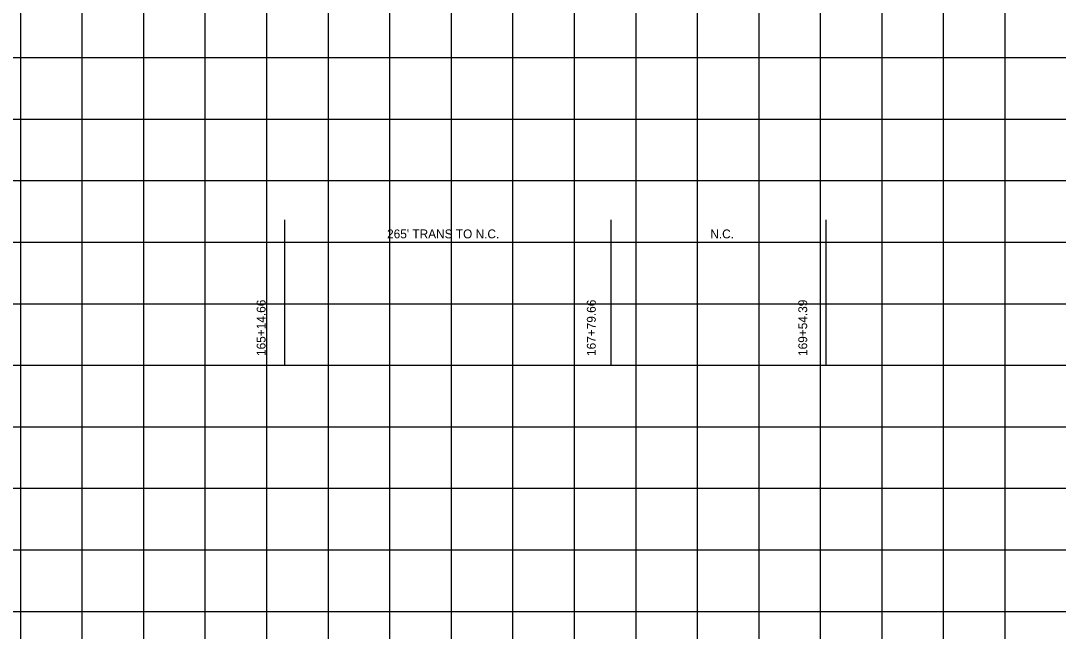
# Model space of a CAD drawing. Extents: x -7164 to 2214450, y -19642 to 253469.
# Drawn here: x 10300 to 11143, y -2516 to -2020 of the extents above; entities that cross this region are included whole.
import ezdxf

# ---------------------------------------------------------------- set-up
doc = ezdxf.new("R2010")
doc.units = 0
doc.layers.add('DESIGN - PROFILE - Proposed Curve Text', color=7, linetype='Continuous')
doc.layers.add('DESIGN - SHEET - Light Grid', color=7, linetype='Continuous')

msp = doc.modelspace()

# ---------------------------------------------------------------- linework, layer by layer
at = {"layer": 'DESIGN - PROFILE - Proposed Curve Text'}
for p, q in [((10514.66, -2300), (10514.66, -2181.9)), ((10514.66, -2300), (10514.66, -2181.9)), ((10779.66, -2181.9), (10779.66, -2300)), ((10779.66, -2181.9), (10779.66, -2300)), ((10954.39, -2300), (10954.39, -2181.9)), ((10954.39, -2300), (10954.39, -2181.9)), ((10300, -2200), (10514.66, -2200)), ((10300, -2200), (10514.66, -2200)), ((10312.56, -2200), (10502.68, -2200)), ((10312.56, -2200), (10502.68, -2200)), ((10514.66, -2200), (10779.66, -2200)), ((10514.66, -2200), (10779.66, -2200)), ((10779.66, -2200), (10954.39, -2200)), ((10779.66, -2200), (10954.39, -2200))]:
    msp.add_line(p, q, dxfattribs=at)
at = {"layer": 'DESIGN - SHEET - Light Grid'}
for p, q in [((10300, -3000), (10300, -1000)), ((10300, -3000), (10300, -1000)), ((10350, -3000), (10350, -1000)), ((10350, -3000), (10350, -1000)), ((10400, -3000), (10400, -1000)), ((10400, -3000), (10400, -1000)), ((10450, -3000), (10450, -1000)), ((10450, -3000), (10450, -1000)), ((10500, -3000), (10500, -1000)), ((10500, -3000), (10500, -1000)), ((10550, -3000), (10550, -1000)), ((10550, -3000), (10550, -1000)), ((10600, -3000), (10600, -1000)), ((10600, -3000), (10600, -1000)), ((10650, -3000), (10650, -1000)), ((10650, -3000), (10650, -1000)), ((10700, -3000), (10700, -1000)), ((10700, -3000), (10700, -1000)), ((10750, -3000), (10750, -1000)), ((10750, -3000), (10750, -1000)), ((10800, -3000), (10800, -1000)), ((10800, -3000), (10800, -1000)), ((10850, -3000), (10850, -1000)), ((10850, -3000), (10850, -1000)), ((10900, -3000), (10900, -1000)), ((10900, -3000), (10900, -1000)), ((10950, -3000), (10950, -1000)), ((10950, -3000), (10950, -1000)), ((11000, -3000), (11000, -1000)), ((11000, -3000), (11000, -1000)), ((11050, -3000), (11050, -1000)), ((11050, -3000), (11050, -1000)), ((11100, -3000), (11100, -1000)), ((11100, -3000), (11100, -1000)), ((0, -2050), (12400, -2050)), ((0, -2050), (12400, -2050)), ((0, -2100), (12400, -2100)), ((0, -2100), (12400, -2100)), ((0, -2150), (12400, -2150)), ((0, -2150), (12400, -2150)), ((0, -2200), (12400, -2200)), ((0, -2200), (12400, -2200)), ((0, -2250), (12400, -2250)), ((0, -2250), (12400, -2250)), ((0, -2300), (12400, -2300)), ((0, -2300), (12400, -2300)), ((0, -2350), (12400, -2350)), ((0, -2350), (12400, -2350)), ((0, -2400), (12400, -2400)), ((0, -2400), (12400, -2400)), ((0, -2450), (12400, -2450)), ((0, -2450), (12400, -2450)), ((0, -2500), (12400, -2500)), ((0, -2500), (12400, -2500))]:
    msp.add_line(p, q, dxfattribs=at)

# ---------------------------------------------------------------- texts
at = {"layer": 'DESIGN - PROFILE - Proposed Curve Text'}
for s, p in [("265' TRANS TO N.C.", (10597.69, -2196.91)), ('N.C.', (10860.35, -2196.91))]:
    msp.add_text(s, height=7.2, dxfattribs=at).set_placement(p)
for s, rotation, p in [("265' TRANS TO N.C.", 360, (10597.69, -2196.91)), ('N.C.', 360, (10860.35, -2196.91)), ('165+14.66', 90, (10498.93, -2292.5)), ('165+14.66', 90, (10498.93, -2292.5)), ('167+79.66', 90, (10767.27, -2292.5)), ('167+79.66', 90, (10767.27, -2292.5)), ('169+54.39', 90, (10939.09, -2292.5)), ('169+54.39', 90, (10939.09, -2292.5))]:
    msp.add_text(s, height=7.2, rotation=rotation, dxfattribs=at).set_placement(p)

doc.saveas('drawing.dxf')
